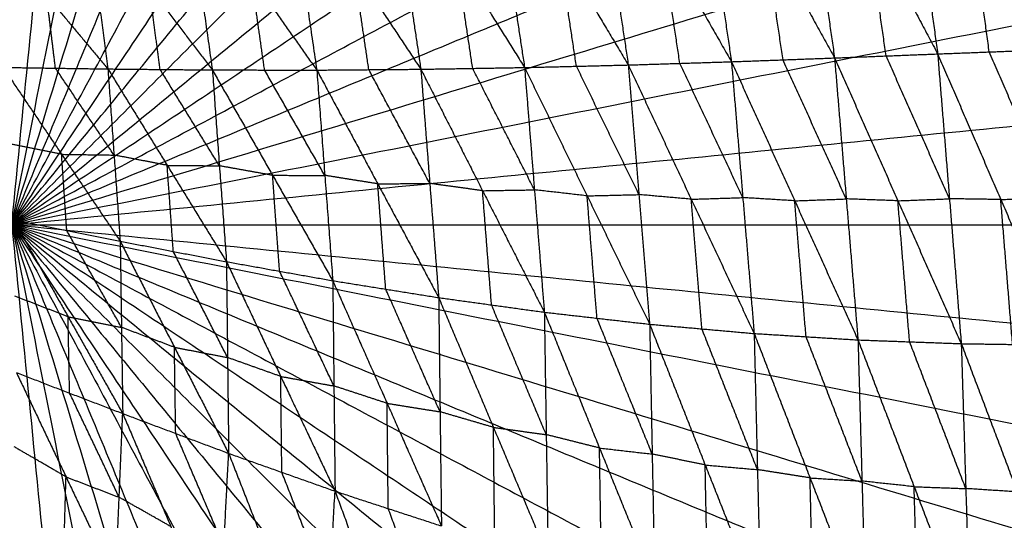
# Model space of a CAD drawing. Header units: millimetres. Extents: x -106 to 110, y -96 to 120.
# Tile 563 of 656: x 1.89 to 10.6, y 9.34 to 13.77. Entities that reach past the tile are written whole.
import ezdxf

# ---------------------------------------------------------------- set-up
doc = ezdxf.new("R2010")
doc.units = ezdxf.units.MM
doc.header["$MEASUREMENT"] = 0
doc.layers.add('Default', color=7, linetype='Continuous', true_color=0x000000)

msp = doc.modelspace()

# ---------------------------------------------------------------- linework, layer by layer
at = {"layer": 'Default'}
for points in [[(1.8192, 11.9553, 3.7219), (3.1255, 25.2186, 3.7354), (4.4318, 38.4819, 3.7488)], [(1.8192, 11.9553, 3.7219), (4.4192, 25.0267, 3.7354), (7.0193, 38.0981, 3.7488)], [(1.8192, 11.9553, 3.7219), (5.6879, 24.7089, 3.7354), (9.5567, 37.4625, 3.7488)], [(1.8192, 11.9553, 3.7219), (6.9194, 24.2683, 3.7354), (12.0196, 36.5813, 3.7488)], [(1.8192, 11.9553, 3.7219), (8.1017, 23.7091, 3.7354), (14.3842, 35.4629, 3.7488)], [(1.8192, 11.9553, 3.7219), (9.2235, 23.0367, 3.7354), (16.6278, 34.1181, 3.7488)], [(1.8192, 11.9553, 3.7219), (10.274, 22.2576, 3.7354), (18.7289, 32.5599, 3.7488)], [(1.8192, 11.9553, 3.7219), (11.2431, 21.3793, 3.7354), (20.667, 30.8032, 3.7488)], [(1.8192, 11.9553, 3.7219), (12.1214, 20.4102, 3.7354), (22.4237, 28.865, 3.7488)], [(1.8192, 11.9553, 3.7219), (12.9005, 19.3597, 3.7354), (23.9819, 26.764, 3.7488)], [(1.8192, 11.9553, 3.7219), (13.5729, 18.2379, 3.7354), (25.3267, 24.5204, 3.7488)], [(1.8192, 11.9553, 3.7219), (14.1321, 17.0555, 3.7354), (26.4451, 22.1557, 3.7488)], [(1.8192, 11.9553, 3.7219), (14.5727, 15.8241, 3.7354), (27.3263, 19.6929, 3.7488)], [(1.8192, 11.9553, 3.7219), (14.8905, 14.5554, 3.7354), (27.9619, 17.1555, 3.7488)], [(9.6772, 15.9401, -1.8056), (9.8461, 14.7041, -2.2967), (10.0149, 13.4681, -2.7879)], [(9.6772, 15.9401, -1.8056), (10.3028, 14.7217, -2.3253), (10.9284, 13.5033, -2.845)], [(8.7583, 15.8367, -1.7528), (8.9302, 14.6346, -2.2316), (9.1022, 13.4326, -2.7103)], [(8.7583, 15.8367, -1.7528), (9.3866, 14.6524, -2.2704), (10.0149, 13.4681, -2.7879)], [(7.8465, 15.7151, -1.6861), (8.0181, 14.557, -2.1483), (8.1897, 13.3989, -2.6104)], [(7.8465, 15.7151, -1.6861), (8.4743, 14.5738, -2.1982), (9.1022, 13.4326, -2.7103)], [(6.943, 15.5798, -1.6058), (7.1098, 14.475, -2.0474), (7.2765, 13.3701, -2.4889)], [(6.943, 15.5798, -1.6058), (7.5664, 14.4893, -2.1081), (8.1897, 13.3989, -2.6104)], [(6.0421, 15.4336, -1.5134), (6.2002, 14.3906, -1.9308), (6.3583, 13.3477, -2.3483)], [(6.0421, 15.4336, -1.5134), (6.6593, 14.4018, -2.0012), (7.2765, 13.3701, -2.4889)], [(5.1484, 15.2794, -1.4115), (5.2943, 14.3058, -1.8021), (5.4402, 13.3323, -2.1927)], [(5.1484, 15.2794, -1.4115), (5.7533, 14.3135, -1.8799), (6.3583, 13.3477, -2.3483)], [(4.2553, 15.1192, -1.3027), (4.3871, 14.222, -1.6643), (4.519, 13.3248, -2.0259)], [(4.2553, 15.1192, -1.3027), (4.8478, 14.2258, -1.7477), (5.4402, 13.3323, -2.1927)], [(3.3645, 14.9571, -1.1892), (3.4796, 14.1416, -1.5204), (3.5948, 13.3261, -1.8515)], [(3.3645, 14.9571, -1.1892), (3.9417, 14.141, -1.6075), (4.519, 13.3248, -2.0259)], [(2.4751, 14.7952, -1.0743), (2.5727, 14.065, -1.3746), (2.6702, 13.3349, -1.6748)], [(2.4751, 14.7952, -1.0743), (3.035, 14.0606, -1.4629), (3.5948, 13.3261, -1.8515)], [(9.5585, 13.4503, -2.7491), (9.4726, 14.0513, -2.5097), (9.3866, 14.6524, -2.2704)], [(10.4716, 13.4857, -2.8165), (10.3872, 14.1037, -2.5709), (10.3028, 14.7217, -2.3253)], [(1.5843, 14.6351, -0.9598), (2.1273, 13.985, -1.3173), (2.6702, 13.3349, -1.6748)], [(1.8192, 11.9553, 3.7219), (15.0824, 13.2617, 3.7354), (28.3457, 14.568, 3.7488)], [(8.6459, 13.4157, -2.6603), (8.5601, 13.9948, -2.4293), (8.4743, 14.5738, -2.1982)], [(7.7331, 13.3845, -2.5497), (7.6497, 13.9369, -2.3289), (7.5664, 14.4893, -2.1081)], [(6.8174, 13.3589, -2.4186), (6.7384, 13.8804, -2.2099), (6.6593, 14.4018, -2.0012)], [(5.8992, 13.34, -2.2705), (5.8263, 13.8268, -2.0752), (5.7533, 14.3135, -1.8799)], [(4.9796, 13.3286, -2.1093), (4.9137, 13.7772, -1.9285), (4.8478, 14.2258, -1.7477)], [(4.0569, 13.3255, -1.9387), (3.9993, 13.7332, -1.7731), (3.9417, 14.141, -1.6075)], [(3.1325, 13.3305, -1.7632), (3.0837, 13.6956, -1.6131), (3.035, 14.0606, -1.4629)], [(2.2059, 13.3418, -1.5867), (2.1666, 13.6634, -1.452), (2.1273, 13.985, -1.3173)], [(8.1897, 13.3989, -2.6104), (8.6459, 13.4157, -2.6603), (9.1022, 13.4326, -2.7103)], [(9.1022, 13.4326, -2.7103), (9.5585, 13.4503, -2.7491), (10.0149, 13.4681, -2.7879)], [(9.1022, 13.4326, -2.7103), (9.2058, 12.1834, -2.8316), (9.3095, 10.9343, -2.9529)], [(9.1022, 13.4326, -2.7103), (9.6629, 12.1669, -2.8726), (10.2237, 10.9012, -3.0349)], [(10.1193, 12.1846, -2.9114), (9.8389, 12.8175, -2.8302), (9.5585, 13.4503, -2.7491)], [(10.0149, 13.4681, -2.7879), (10.4716, 13.4857, -2.8165), (10.9284, 13.5033, -2.845)], [(10.0149, 13.4681, -2.7879), (10.1193, 12.1846, -2.9114), (10.2237, 10.9012, -3.0349)], [(10.0149, 13.4681, -2.7879), (10.5735, 12.1779, -2.941), (11.1322, 10.8878, -3.094)], [(11.0303, 12.1956, -2.9695), (10.751, 12.8406, -2.893), (10.4716, 13.4857, -2.8165)], [(1.7415, 13.3487, -1.4986), (2.2059, 13.3418, -1.5867), (2.6702, 13.3349, -1.6748)], [(1.7415, 13.3487, -1.4986), (2.2603, 12.5788, -1.6636), (2.779, 11.809, -1.8287)], [(2.7246, 12.5719, -1.7517), (2.4652, 12.9569, -1.6692), (2.2059, 13.3418, -1.5867)], [(2.6702, 13.3349, -1.6748), (2.7246, 12.5719, -1.7517), (2.779, 11.809, -1.8287)], [(2.6702, 13.3349, -1.6748), (3.1325, 13.3305, -1.7632), (3.5948, 13.3261, -1.8515)], [(2.6702, 13.3349, -1.6748), (3.1949, 12.4811, -1.8482), (3.7196, 11.6273, -2.0217)], [(5.4402, 13.3323, -2.1927), (5.8992, 13.34, -2.2705), (6.3583, 13.3477, -2.3483)], [(6.4457, 12.2638, -2.4556), (6.1725, 12.8019, -2.3631), (5.8992, 13.34, -2.2705)], [(6.3583, 13.3477, -2.3483), (6.8174, 13.3589, -2.4186), (7.2765, 13.3701, -2.4889)], [(6.3583, 13.3477, -2.3483), (6.4457, 12.2638, -2.4556), (6.5332, 11.1799, -2.5629)], [(6.3583, 13.3477, -2.3483), (6.9119, 12.2105, -2.5318), (7.4655, 11.0733, -2.7152)], [(7.371, 12.2217, -2.6021), (7.0942, 12.7903, -2.5104), (6.8174, 13.3589, -2.4186)], [(7.2765, 13.3701, -2.4889), (7.7331, 13.3845, -2.5497), (8.1897, 13.3989, -2.6104)], [(7.2765, 13.3701, -2.4889), (7.371, 12.2217, -2.6021), (7.4655, 11.0733, -2.7152)], [(7.2765, 13.3701, -2.4889), (7.8335, 12.1806, -2.6675), (8.3904, 10.9912, -2.8461)], [(8.2901, 12.195, -2.7283), (8.0116, 12.7898, -2.639), (7.7331, 13.3845, -2.5497)], [(8.1897, 13.3989, -2.6104), (8.2901, 12.195, -2.7283), (8.3904, 10.9912, -2.8461)], [(8.1897, 13.3989, -2.6104), (8.7496, 12.1666, -2.7817), (9.3095, 10.9343, -2.9529)], [(9.2058, 12.1834, -2.8316), (8.9259, 12.7996, -2.746), (8.6459, 13.4157, -2.6603)], [(3.6572, 12.4767, -1.9366), (3.3948, 12.9036, -1.8499), (3.1325, 13.3305, -1.7632)], [(3.5948, 13.3261, -1.8515), (3.6572, 12.4767, -1.9366), (3.7196, 11.6273, -2.0217)], [(3.5948, 13.3261, -1.8515), (4.0569, 13.3255, -1.9387), (4.519, 13.3248, -2.0259)], [(3.5948, 13.3261, -1.8515), (4.1278, 12.3926, -2.0317), (4.6607, 11.459, -2.2119)], [(4.5899, 12.3919, -2.1189), (4.3234, 12.8587, -2.0288), (4.0569, 13.3255, -1.9387)], [(4.519, 13.3248, -2.0259), (4.9796, 13.3286, -2.1093), (5.4402, 13.3323, -2.1927)], [(4.519, 13.3248, -2.0259), (4.5899, 12.3919, -2.1189), (4.6607, 11.459, -2.2119)], [(4.519, 13.3248, -2.0259), (5.0586, 12.317, -2.2098), (5.5982, 11.3091, -2.3937)], [(5.5192, 12.3207, -2.2932), (5.2494, 12.8247, -2.2013), (4.9796, 13.3286, -2.1093)], [(5.4402, 13.3323, -2.1927), (5.5192, 12.3207, -2.2932), (5.5982, 11.3091, -2.3937)], [(5.4402, 13.3323, -2.1927), (5.9867, 12.2561, -2.3778), (6.5332, 11.1799, -2.5629)], [(2.2603, 12.5788, -1.6636), (2.0239, 12.6261, -1.6155), (1.7875, 12.6735, -1.5673)], [(2.3063, 11.9036, -1.7324), (2.2833, 12.2412, -1.698), (2.2603, 12.5788, -1.6636)], [(2.2603, 12.5788, -1.6636), (2.4924, 12.5754, -1.7077), (2.7246, 12.5719, -1.7517)], [(3.1949, 12.4811, -1.8482), (2.9597, 12.5265, -1.8), (2.7246, 12.5719, -1.7517)], [(3.2493, 11.7182, -1.9252), (3.2221, 12.0996, -1.8867), (3.1949, 12.4811, -1.8482)], [(3.1949, 12.4811, -1.8482), (3.426, 12.4789, -1.8924), (3.6572, 12.4767, -1.9366)], [(4.1278, 12.3926, -2.0317), (3.8925, 12.4346, -1.9842), (3.6572, 12.4767, -1.9366)], [(4.1902, 11.5432, -2.1168), (4.159, 11.9679, -2.0742), (4.1278, 12.3926, -2.0317)], [(4.1278, 12.3926, -2.0317), (4.3588, 12.3922, -2.0753), (4.5899, 12.3919, -2.1189)], [(5.0586, 12.317, -2.2098), (4.8242, 12.3545, -2.1643), (4.5899, 12.3919, -2.1189)], [(5.0586, 12.317, -2.2098), (5.2889, 12.3189, -2.2515), (5.5192, 12.3207, -2.2932)], [(5.1295, 11.3841, -2.3028), (5.094, 11.8505, -2.2563), (5.0586, 12.317, -2.2098)], [(5.9867, 12.2561, -2.3778), (5.753, 12.2884, -2.3355), (5.5192, 12.3207, -2.2932)], [(5.9867, 12.2561, -2.3778), (6.2162, 12.26, -2.4167), (6.4457, 12.2638, -2.4556)], [(6.0657, 11.2445, -2.4783), (6.0262, 11.7503, -2.428), (5.9867, 12.2561, -2.3778)], [(6.9119, 12.2105, -2.5318), (6.6788, 12.2372, -2.4937), (6.4457, 12.2638, -2.4556)], [(6.9119, 12.2105, -2.5318), (7.1415, 12.2161, -2.5669), (7.371, 12.2217, -2.6021)], [(6.9994, 11.1266, -2.639), (6.9556, 11.6686, -2.5854), (6.9119, 12.2105, -2.5318)], [(7.8335, 12.1806, -2.6675), (7.6023, 12.2012, -2.6348), (7.371, 12.2217, -2.6021)], [(7.8335, 12.1806, -2.6675), (8.0618, 12.1878, -2.6979), (8.2901, 12.195, -2.7283)], [(7.928, 11.0322, -2.7807), (7.8807, 11.6064, -2.7241), (7.8335, 12.1806, -2.6675)], [(8.7496, 12.1666, -2.7817), (8.5198, 12.1808, -2.755), (8.2901, 12.195, -2.7283)], [(8.7496, 12.1666, -2.7817), (8.9777, 12.175, -2.8066), (9.2058, 12.1834, -2.8316)], [(8.85, 10.9627, -2.8995), (8.7998, 11.5647, -2.8406), (8.7496, 12.1666, -2.7817)], [(9.6629, 12.1669, -2.8726), (9.4344, 12.1752, -2.8521), (9.2058, 12.1834, -2.8316)], [(9.6629, 12.1669, -2.8726), (9.8911, 12.1757, -2.892), (10.1193, 12.1846, -2.9114)], [(9.7666, 10.9177, -2.9939), (9.7148, 11.5423, -2.9332), (9.6629, 12.1669, -2.8726)], [(10.5735, 12.1779, -2.941), (10.3464, 12.1813, -2.9262), (10.1193, 12.1846, -2.9114)], [(10.5735, 12.1779, -2.941), (10.8019, 12.1868, -2.9553), (11.0303, 12.1956, -2.9695)], [(10.678, 10.8945, -3.0645), (10.6258, 11.5362, -3.0027), (10.5735, 12.1779, -2.941)], [(1.8192, 11.9553, 3.7219), (3.1255, -1.3079, 3.7354), (4.4318, -14.5712, 3.7488)], [(1.8192, 11.9553, 3.7219), (4.4192, -1.116, 3.7354), (7.0193, -14.1874, 3.7488)], [(1.8192, 11.9553, 3.7219), (5.6879, -0.7982, 3.7354), (9.5567, -13.5518, 3.7488)], [(1.8192, 11.9553, 3.7219), (6.9194, -0.3576, 3.7354), (12.0196, -12.6706, 3.7488)], [(1.8192, 11.9553, 3.7219), (8.1017, 0.2016, 3.7354), (14.3842, -11.5522, 3.7488)], [(1.8192, 11.9553, 3.7219), (9.2235, 0.874, 3.7354), (16.6278, -10.2074, 3.7488)], [(1.8192, 11.9553, 3.7219), (10.274, 1.6531, 3.7354), (18.7289, -8.6492, 3.7488)], [(1.8192, 11.9553, 3.7219), (11.2431, 2.5314, 3.7354), (20.667, -6.8925, 3.7488)], [(1.8192, 11.9553, 3.7219), (12.1214, 3.5005, 3.7354), (22.4237, -4.9543, 3.7488)], [(1.8192, 11.9553, 3.7219), (12.9005, 4.551, 3.7354), (23.9819, -2.8533, 3.7488)], [(1.8192, 11.9553, 3.7219), (13.5729, 5.6728, 3.7354), (25.3267, -0.6097, 3.7488)], [(1.8192, 11.9553, 3.7219), (14.1321, 6.8552, 3.7354), (26.4451, 1.755, 3.7488)], [(1.8192, 11.9553, 3.7219), (14.5727, 8.0866, 3.7354), (27.3263, 4.2178, 3.7488)], [(1.8192, 11.9553, 3.7219), (14.8905, 9.3553, 3.7354), (27.9619, 6.7552, 3.7488)], [(1.8192, 11.9553, 3.7219), (15.0824, 10.649, 3.7354), (28.3457, 9.3427, 3.7488)], [(1.8192, 11.9553, 3.7219), (15.1466, 11.9553, 3.7354), (28.4741, 11.9553, 3.7488)], [(1.8335, 11.9983, -1.6361), (2.3063, 11.9036, -1.7324), (2.779, 11.809, -1.8287)], [(1.8335, 11.9983, -1.6361), (2.3175, 11.14, -1.6382), (2.8016, 10.2818, -1.6404)], [(2.7903, 11.0454, -1.7345), (2.5483, 11.4745, -1.7335), (2.3063, 11.9036, -1.7324)], [(2.779, 11.809, -1.8287), (2.7903, 11.0454, -1.7345), (2.8016, 10.2818, -1.6404)], [(2.779, 11.809, -1.8287), (3.2493, 11.7182, -1.9252), (3.7196, 11.6273, -2.0217)], [(2.779, 11.809, -1.8287), (3.259, 10.869, -1.8213), (3.739, 9.9291, -1.814)], [(3.7293, 10.7782, -1.9178), (3.4893, 11.2482, -1.9215), (3.2493, 11.7182, -1.9252)], [(3.7196, 11.6273, -2.0217), (3.7293, 10.7782, -1.9178), (3.739, 9.9291, -1.814)], [(3.7196, 11.6273, -2.0217), (4.1902, 11.5432, -2.1168), (4.6607, 11.459, -2.2119)], [(3.7196, 11.6273, -2.0217), (4.2002, 10.6107, -2.0034), (4.6808, 9.5941, -1.9852)], [(4.6708, 10.5265, -2.0985), (4.4305, 11.0348, -2.1077), (4.1902, 11.5432, -2.1168)], [(4.6607, 11.459, -2.2119), (4.6708, 10.5265, -2.0985), (4.6808, 9.5941, -1.9852)], [(4.6607, 11.459, -2.2119), (5.1295, 11.3841, -2.3028), (5.5982, 11.3091, -2.3937)], [(4.6607, 11.459, -2.2119), (5.1416, 10.3725, -2.1804), (5.6225, 9.286, -2.1489)], [(5.6103, 10.2976, -2.2713), (5.3699, 10.8408, -2.287), (5.1295, 11.3841, -2.3028)], [(2.3175, 11.14, -1.6382), (2.0823, 11.2307, -1.5949), (1.847, 11.3213, -1.5516)], [(5.5982, 11.3091, -2.3937), (5.6103, 10.2976, -2.2713), (5.6225, 9.286, -2.1489)], [(5.5982, 11.3091, -2.3937), (6.0657, 11.2445, -2.4783), (6.5332, 11.1799, -2.5629)], [(5.5982, 11.3091, -2.3937), (6.0826, 10.1597, -2.3476), (6.5669, 9.0103, -2.3014)], [(6.5501, 10.0951, -2.4321), (6.3079, 10.6698, -2.4552), (6.0657, 11.2445, -2.4783)], [(6.5332, 11.1799, -2.5629), (6.5501, 10.0951, -2.4321), (6.5669, 9.0103, -2.3014)], [(6.5332, 11.1799, -2.5629), (6.9994, 11.1266, -2.639), (7.4655, 11.0733, -2.7152)], [(6.5332, 11.1799, -2.5629), (7.0217, 9.9766, -2.5009), (7.5102, 8.7732, -2.439)], [(2.331, 10.4631, -1.5538), (2.3243, 10.8015, -1.596), (2.3175, 11.14, -1.6382)], [(2.3175, 11.14, -1.6382), (2.5539, 11.0927, -1.6864), (2.7903, 11.0454, -1.7345)], [(7.4879, 9.9233, -2.5771), (7.2436, 10.525, -2.6081), (6.9994, 11.1266, -2.639)], [(7.4655, 11.0733, -2.7152), (7.4879, 9.9233, -2.5771), (7.5102, 8.7732, -2.439)], [(7.4655, 11.0733, -2.7152), (7.928, 11.0322, -2.7807), (8.3904, 10.9912, -2.8461)], [(7.4655, 11.0733, -2.7152), (7.9572, 9.8263, -2.6363), (8.4488, 8.5792, -2.5575)], [(3.259, 10.869, -1.8213), (3.0246, 10.9572, -1.7779), (2.7903, 11.0454, -1.7345)], [(8.4196, 9.7852, -2.7018), (8.1738, 10.4087, -2.7412), (7.928, 11.0322, -2.7807)], [(8.3904, 10.9912, -2.8461), (8.4196, 9.7852, -2.7018), (8.4488, 8.5792, -2.5575)], [(8.3904, 10.9912, -2.8461), (8.85, 10.9627, -2.8995), (9.3095, 10.9343, -2.9529)], [(8.3904, 10.9912, -2.8461), (8.8854, 9.7118, -2.7503), (9.3804, 8.4325, -2.6545)], [(9.3449, 9.6834, -2.8037), (9.0975, 10.3231, -2.8516), (8.85, 10.9627, -2.8995)], [(9.3095, 10.9343, -2.9529), (9.3449, 9.6834, -2.8037), (9.3804, 8.4325, -2.6545)], [(9.3095, 10.9343, -2.9529), (9.7666, 10.9177, -2.9939), (10.2237, 10.9012, -3.0349)], [(9.3095, 10.9343, -2.9529), (9.8066, 9.6338, -2.8412), (10.3037, 8.3333, -2.7294)], [(10.2637, 9.6172, -2.8822), (10.0152, 10.2675, -2.938), (9.7666, 10.9177, -2.9939)], [(10.2237, 10.9012, -3.0349), (10.2637, 9.6172, -2.8822), (10.3037, 8.3333, -2.7294)], [(10.2237, 10.9012, -3.0349), (10.678, 10.8945, -3.0645), (11.1322, 10.8878, -3.094)], [(10.2237, 10.9012, -3.0349), (10.72, 9.5878, -2.9094), (11.2162, 8.2745, -2.784)], [(3.2703, 10.1054, -1.7272), (3.2647, 10.4872, -1.7743), (3.259, 10.869, -1.8213)], [(3.259, 10.869, -1.8213), (3.4942, 10.8236, -1.8696), (3.7293, 10.7782, -1.9178)], [(4.2002, 10.6107, -2.0034), (3.9647, 10.6944, -1.9606), (3.7293, 10.7782, -1.9178)], [(1.8604, 10.6444, -1.4672), (2.2994, 9.7212, -1.256), (2.7384, 8.7981, -1.0447)], [(1.8604, 10.6444, -1.4672), (2.331, 10.4631, -1.5538), (2.8016, 10.2818, -1.6404)], [(4.2099, 9.7616, -1.8996), (4.205, 10.1861, -1.9515), (4.2002, 10.6107, -2.0034)], [(4.2002, 10.6107, -2.0034), (4.4355, 10.5686, -2.051), (4.6708, 10.5265, -2.0985)], [(2.77, 9.5399, -1.3426), (2.5505, 10.0015, -1.4482), (2.331, 10.4631, -1.5538)], [(5.1416, 10.3725, -2.1804), (4.9062, 10.4495, -2.1395), (4.6708, 10.5265, -2.0985)], [(5.1516, 9.44, -2.0671), (5.1466, 9.9063, -2.1237), (5.1416, 10.3725, -2.1804)], [(5.1416, 10.3725, -2.1804), (5.376, 10.335, -2.2259), (5.6103, 10.2976, -2.2713)], [(6.0826, 10.1597, -2.3476), (5.8464, 10.2286, -2.3094), (5.6103, 10.2976, -2.2713)], [(2.7384, 8.7981, -1.0447), (2.77, 9.5399, -1.3426), (2.8016, 10.2818, -1.6404)], [(2.8016, 10.2818, -1.6404), (3.2277, 9.2803, -1.3985), (3.6538, 8.2787, -1.1566)], [(2.8016, 10.2818, -1.6404), (3.2703, 10.1054, -1.7272), (3.739, 9.9291, -1.814)], [(6.0947, 9.1481, -2.2252), (6.0886, 9.6539, -2.2864), (6.0826, 10.1597, -2.3476)], [(6.0826, 10.1597, -2.3476), (6.3163, 10.1274, -2.3898), (6.5501, 10.0951, -2.4321)], [(3.6964, 9.1039, -1.4853), (3.4834, 9.6047, -1.6062), (3.2703, 10.1054, -1.7272)], [(7.0217, 9.9766, -2.5009), (6.7859, 10.0358, -2.4665), (6.5501, 10.0951, -2.4321)], [(2.2994, 9.7212, -1.256), (2.0704, 9.854, -1.2281), (1.8414, 9.9868, -1.2002)], [(7.0386, 8.8917, -2.3702), (7.0301, 9.4342, -2.4356), (7.0217, 9.9766, -2.5009)], [(7.0217, 9.9766, -2.5009), (7.2548, 9.9499, -2.539), (7.4879, 9.9233, -2.5771)], [(3.6538, 8.2787, -1.1566), (3.6964, 9.1039, -1.4853), (3.739, 9.9291, -1.814)], [(3.739, 9.9291, -1.814), (4.1594, 8.8545, -1.5405), (4.5797, 7.78, -1.267)], [(3.739, 9.9291, -1.814), (4.2099, 9.7616, -1.8996), (4.6808, 9.5941, -1.9852)], [(7.9572, 9.8263, -2.6363), (7.7225, 9.8748, -2.6067), (7.4879, 9.9233, -2.5771)], [(4.6302, 8.687, -1.6261), (4.4201, 9.2243, -1.7628), (4.2099, 9.7616, -1.8996)], [(7.9795, 8.6762, -2.4982), (7.9683, 9.2513, -2.5673), (7.9572, 9.8263, -2.6363)], [(7.9572, 9.8263, -2.6363), (8.1884, 9.8057, -2.6691), (8.4196, 9.7852, -2.7018)], [(8.8854, 9.7118, -2.7503), (8.6525, 9.7485, -2.726), (8.4196, 9.7852, -2.7018)], [(2.2805, 9.0637, -0.989), (2.2899, 9.3925, -1.1225), (2.2994, 9.7212, -1.256)], [(2.2994, 9.7212, -1.256), (2.5347, 9.6306, -1.2993), (2.77, 9.5399, -1.3426)], [(8.9146, 8.5059, -2.606), (8.9, 9.1088, -2.6781), (8.8854, 9.7118, -2.7503)], [(8.8854, 9.7118, -2.7503), (9.1152, 9.6976, -2.777), (9.3449, 9.6834, -2.8037)], [(9.8066, 9.6338, -2.8412), (9.5758, 9.6586, -2.8224), (9.3449, 9.6834, -2.8037)], [(4.5797, 7.78, -1.267), (4.6302, 8.687, -1.6261), (4.6808, 9.5941, -1.9852)], [(4.6808, 9.5941, -1.9852), (5.0973, 8.4548, -1.679), (5.5138, 7.3156, -1.3728)], [(4.6808, 9.5941, -1.9852), (5.1516, 9.44, -2.0671), (5.6225, 9.286, -2.1489)], [(9.8421, 8.3829, -2.6919), (9.8243, 9.0083, -2.7665), (9.8066, 9.6338, -2.8412)], [(9.8066, 9.6338, -2.8412), (10.0352, 9.6255, -2.8617), (10.2637, 9.6172, -2.8822)], [(10.72, 9.5878, -2.9094), (10.4918, 9.6025, -2.8958), (10.2637, 9.6172, -2.8822)], [(3.2277, 9.2803, -1.3985), (2.9988, 9.4101, -1.3705), (2.77, 9.5399, -1.3426)], [(5.5681, 8.3008, -1.7609), (5.3599, 8.8704, -1.914), (5.1516, 9.44, -2.0671)]]:
    msp.add_open_spline(points, degree=2, dxfattribs=at)

doc.saveas('drawing.dxf')
